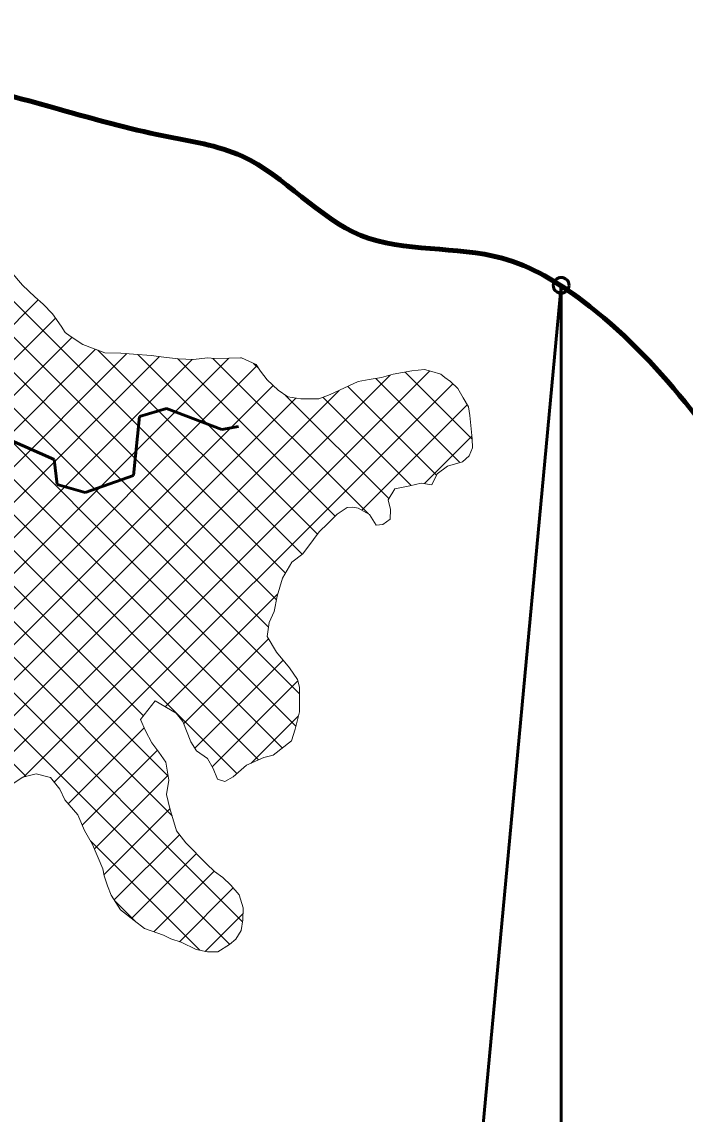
# Model space of a CAD drawing. Extents: x -1643653 to 4543381, y 1624270 to 13878484.
# Drawn here: x 641139 to 645322, y 8977144 to 8984035 of the extents above; entities that cross this region are included whole.
import ezdxf

# ---------------------------------------------------------------- set-up
doc = ezdxf.new("R2010")
doc.units = 0
doc.header["$LTSCALE"] = 200
doc.header["$PDMODE"] = 32
doc.header["$PDSIZE"] = 100
doc.linetypes.add('MEDIUM_DASHED', pattern=[4.5, 3, -1.5])
for name, color, linetype, lineweight in [('1', 7, 'Continuous', 13), ('26', 7, 'Continuous', 106), ('27', 7, 'Continuous', 53), ('28', 7, 'Continuous', 53), ('29', 7, 'Continuous', 13)]:
    doc.layers.add(name, color=color, linetype=linetype, lineweight=lineweight)

msp = doc.modelspace()

# ---------------------------------------------------------------- linework, layer by layer
at = {"layer": '1', "lineweight": 25}
msp.add_spline([(814781, 9009175.5), (814787.2, 9009173.4), (814796.9, 9009173.4), (814799.4, 9009172.4), (814805.1, 9009174.5), (814805.6, 9009176.5), (814811.7, 9009179.5), (814811.7, 9009179.5), (814801.5, 9009181), (814790.7, 9009181.5), (814784.1, 9009183.1), (814777.4, 9009185.1), (814778.4, 9009175.5)], degree=3, dxfattribs=at)
at = {"layer": '26'}
msp.add_spline([(593042.9, 8976356.4), (593459.4, 8976419.7), (594161.8, 8976760.1), (594545.8, 8977114.6), (594814.3, 8977291.5), (596052.8, 8977846), (596780.5, 8978160.9), (597647.4, 8978322.7), (598691.5, 8978280.2), (599825, 8978301), (600207.2, 8978324.8), (600219.9, 8978324.8), (601225.9, 8978295.2), (602040.5, 8978228.3), (602729, 8978352.6), (603275.7, 8978615.7), (603826.1, 8978691.5), (605382.2, 8979104.7), (606925.6, 8979530.7), (607614.7, 8979782.2), (608494.2, 8979905.8), (609628.7, 8980104.6), (610966.5, 8980200.8), (612239.3, 8980081.1), (613131.4, 8980179.2), (614149.6, 8980073.3), (614581.8, 8979931.6), (616361, 8979275.7), (617566.6, 8978533.2), (618237.8, 8977881.9), (618833.2, 8977319.9), (619759.6, 8976743.8), (620623, 8976295.2), (621512.5, 8975960.9), (621945, 8975870.1), (622544.2, 8975982.1), (622735.8, 8976070.3), (623374, 8976322), (623974.5, 8976675.6), (624627.1, 8977219.8), (625050.7, 8977803), (625410.5, 8978361.1), (625972.2, 8978587.6), (626239.9, 8978637.4), (628239.2, 8978616.5), (629272.1, 8978853.8), (630051.8, 8979346.6), (630703.5, 8979738.1), (631164.1, 8980105), (631534.8, 8980357.8), (632185.7, 8980596.8), (632989, 8980758.8), (633690, 8980870.4), (634328.2, 8981109.3), (634980.1, 8981526.3), (636460.7, 8982117.9), (637495.4, 8982660.5), (638159.4, 8982975.7), (638593.8, 8983228.2), (639449.6, 8983669.8), (641371.6, 8983483.9), (642032.9, 8983315.8), (642528.8, 8983186.6), (643277.3, 8982687.6), (644168, 8982544), (644675.9, 8982274.9), (645321.7, 8981636.4), (645853, 8981011.1), (646805.1, 8980473.1), (647606.1, 8980240.8), (648482.7, 8979868.5), (649626.6, 8979469.5), (650871.6, 8978943), (651404, 8978495.7), (652521.8, 8977995.2), (653308.2, 8977445.1), (653712.6, 8976883.9), (654308.9, 8976487.2), (655070.4, 8976039), (655983.7, 8975399.4)], degree=3, dxfattribs=at)
at = {"layer": '27'}
msp.add_line((644540.6, 8982372.7), (643499.7, 8971179.3), dxfattribs=at)
msp.add_line((644540.6, 8982372.7), (643499.7, 8971179.3), dxfattribs=at)
at = {"layer": '27', "linetype": 'MEDIUM_DASHED'}
msp.add_lwpolyline([(641051.7, 8981401.7), (641342.8, 8981275), (641361.8, 8981116.7), (641539.1, 8981066), (641842.9, 8981173.7), (641880.9, 8981545.5), (642051.8, 8981596.1), (642399.9, 8981463.1), (642505.6, 8981482.1)], dxfattribs=at)
at = {"layer": '27'}
for points in [[(634685, 8981342.6), (634980.1, 8981526.3), (636460.7, 8982117.9), (637495.4, 8982660.5), (638159.4, 8982975.7), (638593.8, 8983228.2), (639449.6, 8983669.8), (641371.6, 8983483.9), (642032.9, 8983315.8), (642528.8, 8983186.6), (643277.3, 8982687.6), (644168, 8982544), (644540.6, 8982372.7)], [(655983.7, 8975399.4), (655070.4, 8976039), (654308.9, 8976487.2), (653712.6, 8976883.9), (653308.2, 8977445.1), (652521.8, 8977995.2), (651404, 8978495.7), (650871.6, 8978943), (649626.6, 8979469.5), (648482.7, 8979868.5), (647606.1, 8980240.8), (646805.1, 8980473.1), (645853, 8981011.1), (645321.7, 8981636.4), (644675.9, 8982274.9), (644540.6, 8982372.7)], [(655983.7, 8975399.4), (655070.4, 8976039), (654308.9, 8976487.2), (653712.6, 8976883.9), (653308.2, 8977445.1), (652521.8, 8977995.2), (651404, 8978495.7), (650871.6, 8978943), (649626.6, 8979469.5), (648482.7, 8979868.5), (647606.1, 8980240.8), (646805.1, 8980473.1), (645853, 8981011.1), (645321.7, 8981636.4), (644675.9, 8982274.9), (644540.6, 8982372.7)]]:
    msp.add_spline(points, degree=3, dxfattribs=at)
at = {"layer": '28'}
msp.add_line((644540.6, 8982372.7), (644540.6, 8982372.7), dxfattribs=at)
for points in [[(644540.6, 8982372.7), (644540.6, 8970393.7), (643561.6, 8971154.3), (643526.5, 8971171.9), (642848, 8971358.9), (642760.5, 8971341.8), (641184, 8970130.5)], [(644540.6, 8982372.7), (644540.6, 8982372.7), (644540.6, 8970393.7), (643561.6, 8971154.3), (643526.5, 8971171.9), (642848, 8971358.9), (642760.5, 8971341.8), (641184, 8970130.5)], [(643561.6, 8971154.3), (644540.6, 8970393.7), (644540.6, 8982372.7)]]:
    msp.add_lwpolyline(points, dxfattribs=at)
for points in [[(644540.6, 8982372.7), (644168, 8982544), (643277.3, 8982687.6), (642528.8, 8983186.6), (642032.9, 8983315.8), (641371.6, 8983483.9), (639449.6, 8983669.8), (638593.8, 8983228.2), (638159.4, 8982975.7), (637495.4, 8982660.5), (636460.7, 8982117.9), (634980.1, 8981526.3), (634328.2, 8981109.3), (633690, 8980870.4), (632989, 8980758.8), (632185.7, 8980596.8), (631534.8, 8980357.8), (631164.1, 8980105), (630703.5, 8979738.1), (630051.8, 8979346.6), (629272.1, 8978853.8), (628372, 8978627.3)], [(655983.7, 8975399.4), (655070.4, 8976039), (654308.9, 8976487.2), (653712.6, 8976883.9), (653308.2, 8977445.1), (652521.8, 8977995.2), (651404, 8978495.7), (650871.6, 8978943), (649626.6, 8979469.5), (648482.7, 8979868.5), (647606.1, 8980240.8), (646805.1, 8980473.1), (645853, 8981011.1), (645321.7, 8981636.4), (644675.9, 8982274.9), (644540.6, 8982372.7)], [(655983.7, 8975399.4), (655070.4, 8976039), (654308.9, 8976487.2), (653712.6, 8976883.9), (653308.2, 8977445.1), (652521.8, 8977995.2), (651404, 8978495.7), (650871.6, 8978943), (649626.6, 8979469.5), (648482.7, 8979868.5), (647606.1, 8980240.8), (646805.1, 8980473.1), (645853, 8981011.1), (645321.7, 8981636.4), (644675.9, 8982274.9), (644540.6, 8982372.7)]]:
    msp.add_spline(points, degree=3, dxfattribs=at)
msp.add_point((644540.6, 8982372.7), dxfattribs=at)
at = {"layer": '29'}
for p, q in [((642744.4, 8980389.4), (639897, 8983236.8)), ((642693.6, 8980215.7), (639733.5, 8983175.8)), ((642889.4, 8979795.4), (639588.7, 8983096.1)), ((642867.7, 8979592.6), (639437.2, 8983023.1)), ((642800.9, 8980557.4), (640601.4, 8982756.9)), ((636411.6, 8977450.6), (641242.4, 8982281.5)), ((642782.3, 8979453.5), (639959.1, 8982276.7)), ((642632.2, 8979379.1), (639813.8, 8982197.5)), ((636458.8, 8977273.3), (641350.8, 8982165.4)), ((641165.2, 8979274.6), (638283.3, 8982156.4)), ((642494.3, 8979292.5), (639661.9, 8982124.9)), ((636415.8, 8977005.8), (641454.2, 8982044.3)), ((642062.2, 8979275.6), (639301.8, 8982035.9)), ((636427, 8976792.5), (641604.2, 8981969.7)), ((641905.1, 8979657.1), (639534.7, 8982027.6)), ((636426.7, 8976567.7), (641801.5, 8981942.5)), ((636512.5, 8976429), (642006.8, 8981923.3)), ((636623, 8976315), (642213.8, 8981905.8)), ((636742.9, 8976210.4), (642445.1, 8981912.6)), ((642531.2, 8978357.5), (638953.2, 8981935.5)), ((642086.3, 8979026.9), (639191, 8981922.2)), ((642907, 8980675.8), (641618.4, 8981964.4)), ((643004.1, 8980803.2), (641870.6, 8981936.7)), ((643115.3, 8980916.6), (642121.4, 8981910.4)), ((643324.9, 8980931.4), (642344.2, 8981912.1)), ((636884.6, 8976127.6), (642621.8, 8981864.8)), ((642449.7, 8978214.6), (638797, 8981867.3)), ((641150.2, 8979270.6), (643711.9, 8981832.4)), ((642633.6, 8981847.2), (642600.9, 8981880)), ((638875.8, 8977220.7), (643461.1, 8981806.1)), ((643898.8, 8981257.4), (643371, 8981785.2)), ((643980.1, 8981402.3), (643556.6, 8981825.8)), ((636966.4, 8975984.9), (642723.1, 8981741.6)), ((638688.3, 8977257.8), (643140.4, 8981709.9)), ((641342.9, 8979238.8), (643856.4, 8981752.3)), ((643753.8, 8981176.1), (643194.8, 8981735)), ((637013.2, 8975807.2), (642867.7, 8981661.7)), ((643453.9, 8981027), (642802.4, 8981678.4)), ((643595.4, 8981109.9), (643038.1, 8981667.3)), ((643283.9, 8980953.6), (643948.3, 8981618)), ((643678.6, 8981122), (643977.9, 8981421.3)), ((642043.3, 8979714.7), (642752.3, 8980423.7)), ((642159.4, 8979606.4), (642695.1, 8980142)), ((642230.8, 8979453.2), (642786.2, 8980008.6)), ((642338.2, 8979336.1), (642880.2, 8979878.1)), ((642585.5, 8979358.9), (642883.1, 8979656.5)), ((641430.9, 8979102.3), (641910.3, 8979581.8)), ((641519.7, 8978966.7), (641993.5, 8979440.5)), ((641596.2, 8978818.6), (642060.8, 8979283.2)), ((641657.1, 8978655), (642073.6, 8979071.5)), ((642261.6, 8978178.1), (641572.1, 8978867.7)), ((641721.8, 8978495.2), (642133.1, 8978906.5)), ((641829.7, 8978378.6), (642239.9, 8978788.8)), ((641970.3, 8978294.7), (642352, 8978676.4)), ((642132.2, 8978232.1), (642471.2, 8978571.1)), ((641860.5, 8978354.7), (641724.8, 8978490.4)), ((642295.1, 8978170.5), (642534.3, 8978409.7))]:
    msp.add_line(p, q, dxfattribs=at)
for points in [[(641007.9, 8982531.7), (641142.8, 8982373), (641219.9, 8982301.1), (641272.9, 8982254.9), (641332.3, 8982192.1), (641386.4, 8982114.1), (641412.8, 8982075.7), (641443.1, 8982051.3), (641524.2, 8981999.8), (641662.5, 8981947.9), (641762.9, 8981945.8), (641843, 8981938.9), (641953.7, 8981930.4), (642035, 8981919.6), (642125.3, 8981910), (642221.9, 8981905.4), (642309.8, 8981916.2), (642355.6, 8981910.8), (642447.2, 8981912.6), (642518.4, 8981914.6), (642523.5, 8981914.6), (642616.1, 8981873.2), (642643.8, 8981832.2), (642686.6, 8981775.9), (642756.1, 8981710.5), (642815.5, 8981669.3), (642898.1, 8981657.3), (643011.4, 8981657.7), (643084.1, 8981683.8), (643260.8, 8981765.6)], [(643260.8, 8981765.6), (643329.4, 8981779.3), (643408, 8981790.4), (643480.2, 8981811.7), (643598, 8981833.5), (643679.3, 8981842.2), (643723.9, 8981828.8), (643781.3, 8981811.7), (643807, 8981791.7), (643841.6, 8981766.7), (643887.9, 8981721.6), (643923, 8981662.3), (643955.5, 8981605.5), (643963.8, 8981551), (643975.3, 8981447), (643979.6, 8981405.1), (643981.6, 8981346.7), (643959.4, 8981296.8), (643919.2, 8981259.5), (643824.2, 8981232.8), (643757.5, 8981183.7), (643724.1, 8981114.7), (643657.9, 8981125.3), (643586.9, 8981107.8), (643490.6, 8981088.8), (643449.6, 8981019.7), (643464.3, 8980958.9), (643462.5, 8980897.9), (643414.7, 8980863), (643374.1, 8980859.9), (643331.3, 8980928), (643331.3, 8980928), (643260.8, 8980966)], [(642173.2, 8978856.2), (642114, 8978930.4), (642073.1, 8979073.2), (642052.1, 8979159.9), (642066.8, 8979250.1), (642046, 8979364.8), (642003.3, 8979427.5), (641959.2, 8979486.3), (641919.1, 8979563), (641886.5, 8979633.2), (641979, 8979752.1), (642112, 8979674.7), (642153.6, 8979621), (642204.8, 8979493.3), (642241.3, 8979437.1), (642309.6, 8979388.2), (642344.7, 8979324.3), (642372.2, 8979258), (642419.2, 8979242.3), (642471.5, 8979272.5), (642554.8, 8979345.6), (642664.6, 8979393.1), (642724.5, 8979408), (642839.7, 8979498.7), (642863.2, 8979573.6), (642889.4, 8979682.8), (642889.3, 8979838), (642878.3, 8979886.4), (642826.7, 8979959.3), (642744.7, 8980059.2), (642685.7, 8980157.6), (642697.8, 8980246.6), (642730.1, 8980315), (642748.7, 8980411.6), (642782.6, 8980525.8), (642840.7, 8980625.9), (642911, 8980678.8), (642979.2, 8980768.6), (643013.9, 8980816.7), (643069, 8980869.7), (643095.9, 8980897.5), (643128, 8980929), (643190.6, 8980971.8), (643227.5, 8980974.1), (643260.8, 8980966), (643260.8, 8980966)], [(641001.3, 8979174.8), (641144.5, 8979269.1), (641228.7, 8979291.4), (641318.8, 8979267.8), (641379.3, 8979194.8), (641409.4, 8979127.1), (641491.3, 8979032.4), (641533.8, 8978934.1), (641585.3, 8978844.6), (641649, 8978691.5)], [(641649, 8978691.5), (641658.9, 8978646.9), (641680, 8978584.4), (641702.5, 8978525.7), (641761.6, 8978432.3), (641846.3, 8978365.5), (641912.1, 8978315.4), (642032.6, 8978272.5), (642078.2, 8978250.5), (642143, 8978228.4), (642239.3, 8978183.2), (642309.2, 8978167.4), (642374.1, 8978168.1), (642448.2, 8978213.4), (642489.2, 8978247.4), (642521.4, 8978303.1), (642533.3, 8978369.2), (642535.2, 8978445.5), (642509.1, 8978527.1), (642456.1, 8978588.6), (642406.9, 8978636.1), (642353.7, 8978674.6), (642304.5, 8978723.4), (642173.2, 8978856.2)]]:
    msp.add_lwpolyline(points, dxfattribs=at)
at = {"layer": '29', "lineweight": 53}
msp.add_lwpolyline([(643561.6, 8971154.3), (644540.6, 8970393.7), (644540.6, 8982372.7)], dxfattribs=at)
msp.add_spline([(644540.6, 8982372.7), (644168, 8982544), (643277.3, 8982687.6), (642528.8, 8983186.6), (642032.9, 8983315.8), (641371.6, 8983483.9), (639449.6, 8983669.8), (638593.8, 8983228.2), (638159.4, 8982975.7), (637495.4, 8982660.5), (636460.7, 8982117.9), (634980.1, 8981526.3), (634328.2, 8981109.3), (633690, 8980870.4), (632989, 8980758.8), (632185.7, 8980596.8), (631534.8, 8980357.8), (631164.1, 8980105), (630703.5, 8979738.1), (630051.8, 8979346.6), (629272.1, 8978853.8), (628372, 8978627.3)], degree=3, dxfattribs=at)

doc.saveas('drawing.dxf')
